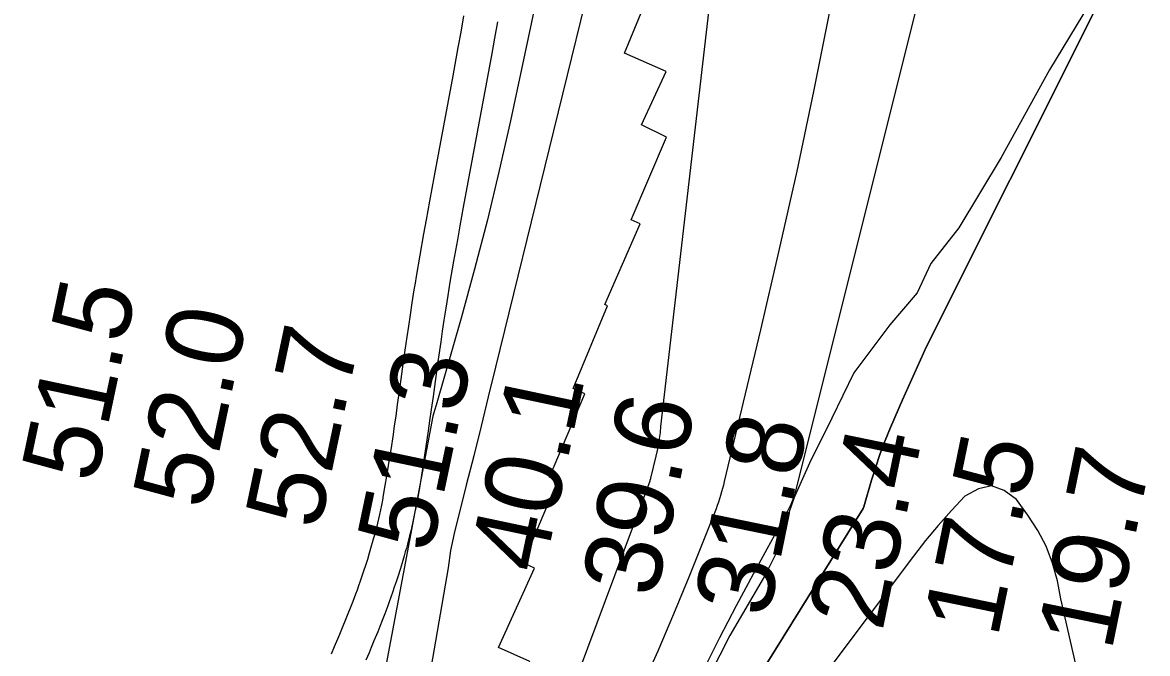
# Model space of a CAD drawing. Extents: x 3180038 to 3217926, y 922069 to 947485.
# Drawn here: x 3197556 to 3198540, y 938227 to 938779 of the extents above; entities that cross this region are included whole.
import ezdxf

# ---------------------------------------------------------------- set-up
doc = ezdxf.new("R2010")
doc.units = 0
for name, color, linetype in [('V-RIVR-EDGE', 7, 'Continuous'), ('V-RIVR-RANG', 7, 'Continuous'), ('V-ROAD-CNTR', 7, 'Continuous'), ('V-RRAP-RVMT', 7, 'Continuous'), ('V-TOPO-DPTH', 7, 'Continuous'), ('V-TOPO-MAJR', 7, 'Continuous'), ('V-TOPO-MINR', 7, 'Continuous')]:
    doc.layers.add(name, color=color, linetype=linetype)

msp = doc.modelspace()

# ---------------------------------------------------------------- linework, layer by layer
at = {"layer": 'V-RIVR-EDGE'}
msp.add_lwpolyline([(3198507.08, 938824.68), (3198454.49, 938737.68), (3198412.29, 938661.03), (3198375.31, 938599.4), (3198350.86, 938568.34), (3198338.87, 938542.44), (3198314.94, 938514.5), (3198283.2, 938472.57), (3198263.92, 938432.68), (3198244.63, 938393.31), (3198231.07, 938363.27), (3198224.28, 938344.09), (3198219.56, 938323.36), (3198206.01, 938295.91), (3198174.76, 938242.57), (3198139.32, 938173.16)], dxfattribs=at)
at = {"layer": 'V-ROAD-CNTR'}
for points in [[(3197941.71, 938785.01), (3197939.17, 938770.78), (3197936.76, 938757.44), (3197932.19, 938732.43), (3197915.92, 938644.81), (3197911.89, 938622.87), (3197908.91, 938606.4), (3197906.69, 938594.03), (3197903.42, 938575.48), (3197900.21, 938556.9), (3197899.19, 938550.88), (3197898.23, 938545.03), (3197896.43, 938533.73), (3197894.8, 938523.13), (3197893.32, 938513.2), (3197891.97, 938503.88), (3197889.49, 938486.46), (3197885.26, 938456.01), (3197883.67, 938444.62), (3197882.26, 938434.66), (3197881.01, 938425.96), (3197879.9, 938418.37), (3197877.91, 938405.07), (3197876.36, 938395.13), (3197875.17, 938387.68), (3197874.25, 938382.11), (3197872.84, 938373.75), (3197871.38, 938365.43), (3197870.56, 938360.96), (3197869.72, 938356.66), (3197868.86, 938352.49), (3197867.99, 938348.47), (3197867.11, 938344.58), (3197866.22, 938340.81), (3197865.33, 938337.17), (3197864.43, 938333.65), (3197863.54, 938330.24), (3197862.65, 938326.94), (3197861.77, 938323.75), (3197860.9, 938320.68), (3197859.14, 938314.69), (3197857.44, 938309.1), (3197855.78, 938303.87), (3197854.18, 938298.97), (3197852.63, 938294.39), (3197851.15, 938290.1), (3197849.74, 938286.08), (3197848.38, 938282.32), (3197847.1, 938278.81), (3197844.62, 938272.19), (3197842.4, 938266.42), (3197840.42, 938261.38), (3197838.67, 938256.99), (3197835.51, 938249.27), (3197833.11, 938243.51), (3197831.28, 938239.2), (3197828.49, 938232.72), (3197825.67, 938226.27)], [(3197971.25, 938779.78), (3197968.7, 938765.48), (3197966.28, 938752.08), (3197961.69, 938726.99), (3197945.42, 938639.36), (3197941.41, 938617.48), (3197938.43, 938601.08), (3197936.23, 938588.78), (3197932.97, 938570.32), (3197929.78, 938551.86), (3197928.79, 938545.95), (3197927.85, 938540.23), (3197926.07, 938529.09), (3197924.46, 938518.64), (3197923, 938508.82), (3197921.66, 938499.61), (3197919.2, 938482.29), (3197914.97, 938451.87), (3197913.38, 938440.44), (3197911.96, 938430.43), (3197910.7, 938421.66), (3197909.58, 938413.97), (3197907.56, 938400.54), (3197905.99, 938390.45), (3197904.78, 938382.87), (3197903.84, 938377.18), (3197902.41, 938368.67), (3197900.91, 938360.13), (3197900.03, 938355.36), (3197899.13, 938350.74), (3197898.21, 938346.29), (3197897.28, 938341.98), (3197896.33, 938337.82), (3197895.39, 938333.8), (3197894.44, 938329.92), (3197893.49, 938326.17), (3197892.54, 938322.55), (3197891.6, 938319.05), (3197890.66, 938315.66), (3197889.73, 938312.37), (3197887.88, 938306.08), (3197886.08, 938300.18), (3197884.33, 938294.67), (3197882.65, 938289.52), (3197881.03, 938284.71), (3197879.48, 938280.22), (3197878, 938276.02), (3197876.59, 938272.09), (3197875.23, 938268.39), (3197872.67, 938261.54), (3197870.36, 938255.55), (3197868.31, 938250.32), (3197866.48, 938245.75), (3197863.24, 938237.82), (3197860.76, 938231.88), (3197858.87, 938227.42), (3197856.02, 938220.79)]]:
    msp.add_lwpolyline(points, dxfattribs=at)
at = {"layer": 'V-RRAP-RVMT'}
msp.add_lwpolyline([(3197940.98, 938040.36), (3197981.52, 938190.91), (3197989.37, 938188.89), (3197999.79, 938219.8), (3197972.28, 938231.96), (3198003.81, 938301.57), (3197993.71, 938306.2), (3198024.23, 938377.95), (3198016.99, 938381.13), (3198047.92, 938453.99), (3198037.59, 938458.67), (3198067.66, 938531.27), (3198065.41, 938532.33), (3198096.39, 938602.79), (3198088.3, 938606.29), (3198119.23, 938678.94), (3198097.5, 938689.59), (3198119.02, 938736.22), (3198082.55, 938752.48), (3198113.06, 938826.76)], dxfattribs=at)
at = {"layer": 'V-TOPO-DPTH'}
msp.add_lwpolyline([(3198032.74, 937764.98), (3197987.64, 937788.22), (3198058.18, 937940.92), (3198092.69, 938012.16), (3198128.89, 938082.47), (3198167.66, 938151.41), (3198208.12, 938219.43), (3198291.39, 938353.73), (3198291.5, 938353.91), (3198291.71, 938354.29), (3198292.05, 938355.08), (3198292.11, 938355.29), (3198298.83, 938378.43), (3198302.47, 938390.13), (3198306.4, 938401.72), (3198310.76, 938413.16), (3198315.42, 938424.49), (3198325.99, 938448.9), (3198336.36, 938472.26), (3198347, 938495.49), (3198493.16, 938787.33)], dxfattribs=at)
at = {"layer": 'V-TOPO-MAJR'}
msp.add_lwpolyline([(3198190.88, 939088.66), (3198114, 938425.54), (3198113.75, 938420.31), (3198113.02, 938415.04), (3198112.17, 938409.79), (3198111.14, 938404.58), (3198109.99, 938399.39), (3198105.41, 938380.21), (3198105.25, 938379.55), (3198104.86, 938378.25), (3198104.63, 938377.61), (3197995.7, 938085.2), (3197980.57, 938046.6), (3197964.56, 938008.39), (3197947.26, 937970.74), (3197929.09, 937933.48), (3197893.88, 937864.29)], dxfattribs=at)
at = {"layer": 'V-TOPO-MINR'}
for points in [[(3198081.43, 939156.88), (3197982.64, 938693.17), (3197972.9, 938649.67), (3197962.56, 938606.32), (3197951.32, 938563.19), (3197939.47, 938520.22), (3197917.68, 938444.24), (3197916.26, 938439.37), (3197914.82, 938434.51), (3197831.34, 937990.88), (3197831.01, 937984.69), (3197829.93, 937978.59), (3197828.36, 937972.54), (3197812.07, 937922.61), (3197811.76, 937922.08), (3197811.37, 937921.69), (3197810.84, 937921.5)], [(3198063.48, 938860.72), (3197969.65, 938477.37), (3197963.31, 938451.55), (3197956.93, 938425.74), (3197950.5, 938399.95), (3197944.04, 938374.16), (3197933.4, 938331.86), (3197930.29, 938316.83), (3197928.04, 938301.72), (3197857.82, 937894.56)], [(3198350.27, 938840.81), (3198232.16, 938369.12), (3198231.31, 938366.08), (3198230.36, 938363.07), (3198229.26, 938360.12), (3198228.05, 938357.21), (3198226.72, 938354.33), (3198225.36, 938351.48), (3198223.92, 938348.67), (3198222.43, 938345.88), (3198195.27, 938296.2), (3198180.39, 938268.48), (3198165.8, 938240.6), (3198151.65, 938212.51), (3198137.78, 938184.26), (3197952.58, 937799.43), (3197952.52, 937799.16), (3197952.51, 937798.91)], [(3198262.13, 938788.79), (3198247.99, 938718.87), (3198233.28, 938649.08), (3198217.71, 938579.47), (3198201.57, 938509.99), (3198169.89, 938377.3), (3198169.14, 938374.26), (3198168.37, 938371.22), (3198167.55, 938368.19), (3198166.72, 938365.17), (3198165.81, 938362.17), (3198164.85, 938359.19), (3198163.79, 938356.24), (3198162.67, 938353.31), (3198138.86, 938293.68), (3198125.48, 938261.09), (3198111.66, 938228.69), (3198097.21, 938196.57), (3198082.33, 938164.63), (3197922.73, 937830.76)], [(3198493.16, 938787.33), (3198347, 938495.49), (3198336.36, 938472.26), (3198325.99, 938448.9), (3198315.42, 938424.49), (3198310.76, 938413.16), (3198306.4, 938401.72), (3198302.47, 938390.13), (3198298.83, 938378.43), (3198292.11, 938355.29), (3198292.05, 938355.08), (3198291.71, 938354.29), (3198291.5, 938353.91), (3198291.39, 938353.73), (3198208.12, 938219.43), (3198167.66, 938151.41), (3198128.89, 938082.47), (3198092.69, 938012.16), (3198058.18, 937940.92), (3197987.64, 937788.22)], [(3198690.29, 937285.77), (3198464.44, 938274.7), (3198461.52, 938290.53), (3198457.29, 938305.88), (3198451.81, 938320.65), (3198444.42, 938334.58), (3198435.78, 938347.95), (3198425.65, 938361.54), (3198414.87, 938369.56), (3198403.81, 938373.42), (3198392.34, 938371.06), (3198380.59, 938364.54), (3198368.71, 938351.88), (3198357.16, 938338.94), (3198346.12, 938325.56), (3198335.41, 938311.88), (3198262.23, 938214.58)]]:
    msp.add_lwpolyline(points, dxfattribs=at)

# ---------------------------------------------------------------- texts
at = {"layer": 'V-RIVR-RANG'}
for s, rotation, p in [('51.5', 78.09833, (3197619.55, 938374.62)), ('52.0', 78.09833, (3197716.86, 938351.41)), ('52.7', 78.09833, (3197815.36, 938333.87)), ('51.3', 78.09833, (3197913.26, 938313.5)), ('40.1', 78.09833, (3198011.65, 938295.45)), ('39.6', 78.39083, (3198109.93, 938274.35)), ('31.8', 78.39083, (3198208.37, 938256.83)), ('23.4', 78.39083, (3198308.2, 938245.23)), ('17.5', 78.39083, (3198409.06, 938239.32)), ('19.7', 78.39083, (3198508.8, 938227.73))]:
    msp.add_text(s, height=67, rotation=rotation, dxfattribs=at).set_placement(p)

doc.saveas('drawing.dxf')
